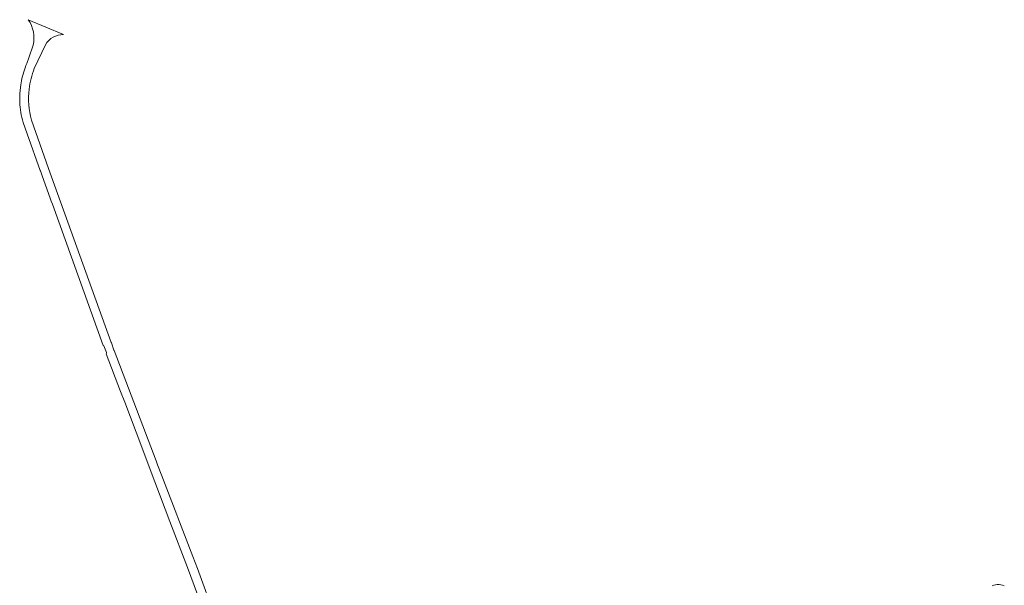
# Model space of a CAD drawing. Header units: metres. Extents: x 166325 to 190320, y 381923 to 404576.
# Tile 865 of 1056: x 174165 to 174561, y 401800 to 402028. Entities that reach past the tile are written whole.
import ezdxf

# ---------------------------------------------------------------- set-up
doc = ezdxf.new("R2010")
doc.units = ezdxf.units.M
doc.layers.add('B-WE-VH-VERHARDING_ASFALT-GV', color=8, linetype='Continuous', lineweight=18)
doc.layers.add('B-WE-VH-VERHARDING_BETONSTRAATSTEEN-GV', color=8, linetype='Continuous', lineweight=18)

msp = doc.modelspace()

# ---------------------------------------------------------------- linework, layer by layer
at = {"layer": 'B-WE-VH-VERHARDING_ASFALT-GV', "flags": 128}
for points in [[(174182.314, 402021.946), (174175.228, 402024.935), (174168.138, 402027.926)], [(174170.091, 402017.67), (174168.342, 402012.582), (174167.715, 402010.759), (174167.557, 402010.3)], [(174170.579, 402008.316), (174175.071, 402017.87)], [(174165.428, 402003.372), (174165.129, 402001.686), (174164.857, 401999.466)], [(174166.07, 401986.585), (174167.72, 401981.956), (174172.98, 401967.201), (174173.038, 401967.039), (174173.755, 401965.026), (174176.974, 401956.105), (174177.434, 401954.83), (174177.848, 401953.684), (174198.35, 401896.852), (174198.58, 401896.665), (174199.616, 401893.929), (174199.676, 401893.686), (174199.586, 401893.453), (174205.325, 401878.343), (174206.986, 401873.971), (174211.558, 401861.937), (174219.136, 401841.987), (174225.221, 401825.968), (174232.27, 401807.41), (174275.81, 401690.034)], [(174243.43, 401787.51), (174236.24, 401807.06), (174234.417, 401811.877), (174221.973, 401844.299), (174220.243, 401848.807), (174219.63, 401850.405), (174215.33, 401861.61), (174202.752, 401894.803), (174202.602, 401894.96), (174201.609, 401897.811), (174201.595, 401898.001), (174176.31, 401968.01), (174169.429, 401987.511)]]:
    msp.add_lwpolyline(points, dxfattribs=at)
at = {"layer": 'B-WE-VH-VERHARDING_ASFALT-GV'}
for points in [[(174168.138, 402027.926, -0.2198819), (174170.091, 402017.67)], [(174175.071, 402017.87, -0.2714718), (174182.314, 402021.946)], [(174167.557, 402010.3, 0.0491885), (174165.428, 402003.372)], [(174168.535, 401999.989, -0.0629383), (174170.579, 402008.316)], [(174164.857, 401999.466, 0.0345684), (174164.733, 401994.722)], [(174169.429, 401987.511, -0.0982538), (174168.535, 401999.989)], [(174164.733, 401994.722, 0.060348), (174166.07, 401986.585)]]:
    msp.add_lwpolyline(points, format="xyb", dxfattribs=at)
at = {"layer": 'B-WE-VH-VERHARDING_BETONSTRAATSTEEN-GV', "flags": 128}
msp.add_lwpolyline([(174561.155, 401800.134), (174560.468, 401800.365), (174559.759, 401800.518), (174559.038, 401800.593), (174558.313, 401800.588), (174557.593, 401800.503), (174556.886, 401800.34), (174556.202, 401800.099)], dxfattribs=at)

doc.saveas('drawing.dxf')
